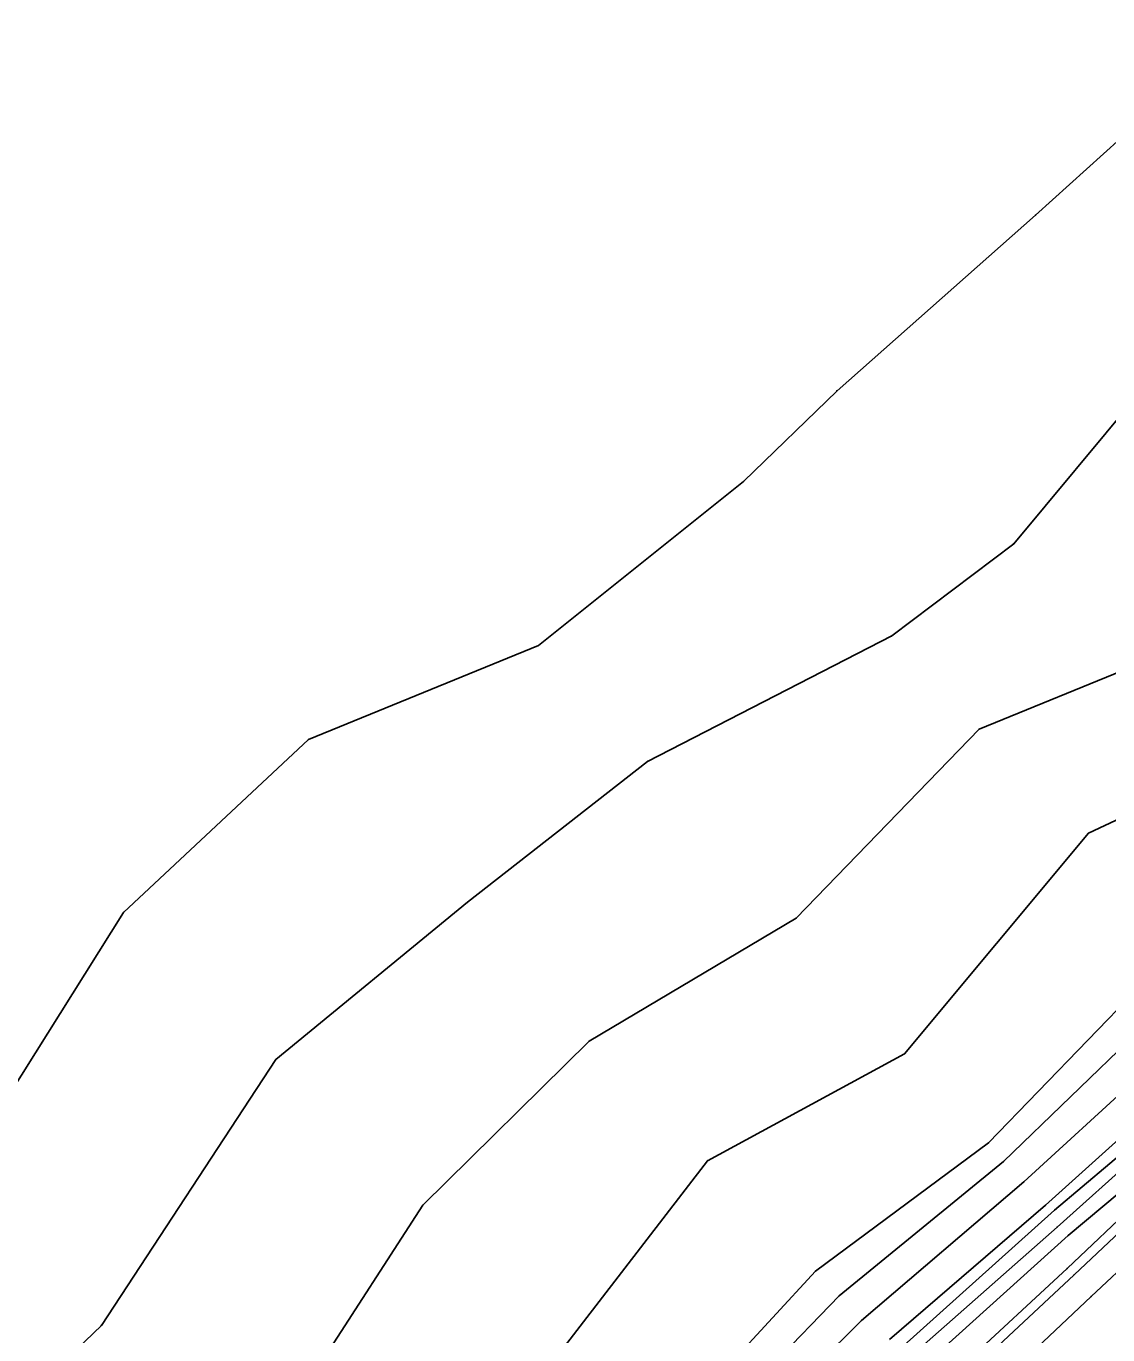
# Model space of a CAD drawing. Extents: x 1419505 to 1434054, y 1956910 to 1968644.
# Drawn here: x 1433354.9 to 1433605.5, y 1968120.2 to 1968423.3 of the extents above; entities that cross this region are included whole.
import ezdxf

# ---------------------------------------------------------------- set-up
doc = ezdxf.new("R2010")
doc.units = 0
for name, color, linetype in [('S_BREAKLINE', 7, 'Continuous'), ('S_DITCHLINE', 7, 'Continuous'), ('S_EDGE_PAVEMENT', 7, 'Continuous'), ('S_GRD_PT_SYM', 7, 'Continuous'), ('S_RDW_PT_SYM', 7, 'Continuous'), ('S_SHOULDER', 7, 'Continuous')]:
    doc.layers.add(name, color=color, linetype=linetype)

msp = doc.modelspace()

# ---------------------------------------------------------------- linework, layer by layer
at = {"layer": 'S_BREAKLINE'}
for p, q in [((1433637.1959, 1968423.2958), (1433588.7407, 1968379.547)), ((1433588.7407, 1968379.547), (1433542.7328, 1968338.8644)), ((1433623.2, 1968350.9581), (1433583.6564, 1968303.4301)), ((1433542.7328, 1968338.8644), (1433521.0894, 1968317.856)), ((1433521.0894, 1968317.856), (1433473.5653, 1968279.8555)), ((1433583.6564, 1968303.4301), (1433555.4306, 1968282.0757)), ((1433473.5653, 1968279.8555), (1433420.2988, 1968258.1321)), ((1433555.4306, 1968282.0757), (1433498.8569, 1968253.0478)), ((1433622.8169, 1968279.7505), (1433575.6479, 1968260.4893)), ((1433575.6479, 1968260.4893), (1433533.2721, 1968216.7155)), ((1433420.2988, 1968258.1321), (1433377.4761, 1968218.0776)), ((1433644.1873, 1968256.8601), (1433601.0235, 1968236.4217)), ((1433498.8569, 1968253.0478), (1433457.1492, 1968220.4637)), ((1433601.0235, 1968236.4217), (1433558.4008, 1968185.2934)), ((1433457.1492, 1968220.4637), (1433412.7594, 1968184.0144)), ((1433377.4761, 1968218.0776), (1433343.6299, 1968164.1561)), ((1433533.2721, 1968216.7155), (1433485.3601, 1968188.2686)), ((1433683.1178, 1968218.3246), (1433596.0792, 1968135.6172)), ((1433623.0729, 1968211.5581), (1433577.83, 1968164.7131)), ((1433628.5813, 1968206.0728), (1433581.3162, 1968160.4028)), ((1433634.3187, 1968200.0024), (1433586.0146, 1968155.6695)), ((1433485.3601, 1968188.2686), (1433446.7986, 1968150.2952)), ((1433412.7594, 1968184.0144), (1433372.3288, 1968122.4084)), ((1433558.4008, 1968185.2934), (1433512.7438, 1968160.5738)), ((1433611.0992, 1968168.3293), (1433591.0629, 1968150.2672)), ((1433577.83, 1968164.7131), (1433537.7324, 1968134.9762)), ((1433512.7438, 1968160.5738), (1433478.1006, 1968115.5329)), ((1433581.3162, 1968160.4028), (1433543.2528, 1968129.2848)), ((1433614.8924, 1968158.8637), (1433596.3112, 1968143.2417)), ((1433586.0146, 1968155.6695), (1433548.3901, 1968123.5685)), ((1433446.7986, 1968150.2952), (1433406.3639, 1968087.7821)), ((1433591.0629, 1968150.2672), (1433554.9225, 1968119.1672)), ((1433596.3112, 1968143.2417), (1433561.534, 1968111.9577)), ((1433537.7324, 1968134.9762), (1433496.4168, 1968090.1473)), ((1433596.0792, 1968135.6172), (1433565.7912, 1968107.6734)), ((1433543.2528, 1968129.2848), (1433501.2341, 1968085.969)), ((1433372.3288, 1968122.4084), (1433324.3727, 1968076.6374)), ((1433548.3901, 1968123.5685), (1433505.4263, 1968081.0667))]:
    msp.add_line(p, q, dxfattribs=at)
at = {"layer": 'S_DITCHLINE'}
for p, q in [((1433613.6383, 1968166.4942), (1433593.15, 1968149.1011)), ((1433612.6303, 1968162.1759), (1433593.727, 1968145.2028)), ((1433593.15, 1968149.1011), (1433557.4387, 1968117.064)), ((1433593.727, 1968145.2028), (1433559.6618, 1968115.1499))]:
    msp.add_line(p, q, dxfattribs=at)
at = {"layer": 'S_EDGE_PAVEMENT'}
for p, q in [((1433689.6352, 1968212.0982), (1433601.6176, 1968129.1108)), ((1433601.6176, 1968129.1108), (1433572.0226, 1968101.266))]:
    msp.add_line(p, q, dxfattribs=at)
at = {"layer": 'S_GRD_PT_SYM'}
for points in [[(1433588.7407, 1968379.547), (1433588.7407, 1968379.597), (1433588.7407, 1968379.547), (1433588.6907, 1968379.547), (1433588.7407, 1968379.547), (1433588.7407, 1968379.497), (1433588.7407, 1968379.547), (1433588.7907, 1968379.547)], [(1433542.7328, 1968338.8644), (1433542.7328, 1968338.9144), (1433542.7328, 1968338.8644), (1433542.6828, 1968338.8644), (1433542.7328, 1968338.8644), (1433542.7328, 1968338.8144), (1433542.7328, 1968338.8644), (1433542.7828, 1968338.8644)], [(1433521.0894, 1968317.856), (1433521.0894, 1968317.906), (1433521.0894, 1968317.856), (1433521.0394, 1968317.856), (1433521.0894, 1968317.856), (1433521.0894, 1968317.806), (1433521.0894, 1968317.856), (1433521.1394, 1968317.856)], [(1433583.6564, 1968303.4301), (1433583.6564, 1968303.4801), (1433583.6564, 1968303.4301), (1433583.6064, 1968303.4301), (1433583.6564, 1968303.4301), (1433583.6564, 1968303.3801), (1433583.6564, 1968303.4301), (1433583.7064, 1968303.4301)], [(1433473.5653, 1968279.8555), (1433473.5653, 1968279.9055), (1433473.5653, 1968279.8555), (1433473.5153, 1968279.8555), (1433473.5653, 1968279.8555), (1433473.5653, 1968279.8055), (1433473.5653, 1968279.8555), (1433473.6153, 1968279.8555)], [(1433555.4306, 1968282.0757), (1433555.4306, 1968282.1257), (1433555.4306, 1968282.0757), (1433555.3806, 1968282.0757), (1433555.4306, 1968282.0757), (1433555.4306, 1968282.0257), (1433555.4306, 1968282.0757), (1433555.4806, 1968282.0757)], [(1433420.2988, 1968258.1321), (1433420.2988, 1968258.1821), (1433420.2988, 1968258.1321), (1433420.2488, 1968258.1321), (1433420.2988, 1968258.1321), (1433420.2988, 1968258.0821), (1433420.2988, 1968258.1321), (1433420.3488, 1968258.1321)], [(1433575.6479, 1968260.4893), (1433575.6479, 1968260.5393), (1433575.6479, 1968260.4893), (1433575.5979, 1968260.4893), (1433575.6479, 1968260.4893), (1433575.6479, 1968260.4393), (1433575.6479, 1968260.4893), (1433575.6979, 1968260.4893)], [(1433498.8569, 1968253.0478), (1433498.8569, 1968253.0978), (1433498.8569, 1968253.0478), (1433498.8069, 1968253.0478), (1433498.8569, 1968253.0478), (1433498.8569, 1968252.9978), (1433498.8569, 1968253.0478), (1433498.9069, 1968253.0478)], [(1433601.0235, 1968236.4217), (1433601.0235, 1968236.4717), (1433601.0235, 1968236.4217), (1433600.9735, 1968236.4217), (1433601.0235, 1968236.4217), (1433601.0235, 1968236.3717), (1433601.0235, 1968236.4217), (1433601.0735, 1968236.4217)], [(1433457.1492, 1968220.4637), (1433457.1492, 1968220.5137), (1433457.1492, 1968220.4637), (1433457.0992, 1968220.4637), (1433457.1492, 1968220.4637), (1433457.1492, 1968220.4137), (1433457.1492, 1968220.4637), (1433457.1992, 1968220.4637)], [(1433377.4761, 1968218.0776), (1433377.4761, 1968218.1276), (1433377.4761, 1968218.0776), (1433377.4261, 1968218.0776), (1433377.4761, 1968218.0776), (1433377.4761, 1968218.0276), (1433377.4761, 1968218.0776), (1433377.5261, 1968218.0776)], [(1433533.2721, 1968216.7155), (1433533.2721, 1968216.7655), (1433533.2721, 1968216.7155), (1433533.2221, 1968216.7155), (1433533.2721, 1968216.7155), (1433533.2721, 1968216.6655), (1433533.2721, 1968216.7155), (1433533.3221, 1968216.7155)], [(1433485.3601, 1968188.2686), (1433485.3601, 1968188.3186), (1433485.3601, 1968188.2686), (1433485.3101, 1968188.2686), (1433485.3601, 1968188.2686), (1433485.3601, 1968188.2186), (1433485.3601, 1968188.2686), (1433485.4101, 1968188.2686)], [(1433412.7594, 1968184.0144), (1433412.7594, 1968184.0644), (1433412.7594, 1968184.0144), (1433412.7094, 1968184.0144), (1433412.7594, 1968184.0144), (1433412.7594, 1968183.9644), (1433412.7594, 1968184.0144), (1433412.8094, 1968184.0144)], [(1433558.4008, 1968185.2934), (1433558.4008, 1968185.3434), (1433558.4008, 1968185.2934), (1433558.3508, 1968185.2934), (1433558.4008, 1968185.2934), (1433558.4008, 1968185.2434), (1433558.4008, 1968185.2934), (1433558.4508, 1968185.2934)], [(1433577.83, 1968164.7131), (1433577.83, 1968164.7631), (1433577.83, 1968164.7131), (1433577.78, 1968164.7131), (1433577.83, 1968164.7131), (1433577.83, 1968164.6631), (1433577.83, 1968164.7131), (1433577.88, 1968164.7131)], [(1433512.7438, 1968160.5738), (1433512.7438, 1968160.6238), (1433512.7438, 1968160.5738), (1433512.6938, 1968160.5738), (1433512.7438, 1968160.5738), (1433512.7438, 1968160.5238), (1433512.7438, 1968160.5738), (1433512.7938, 1968160.5738)], [(1433581.3162, 1968160.4028), (1433581.3162, 1968160.4528), (1433581.3162, 1968160.4028), (1433581.2662, 1968160.4028), (1433581.3162, 1968160.4028), (1433581.3162, 1968160.3528), (1433581.3162, 1968160.4028), (1433581.3662, 1968160.4028)], [(1433586.0146, 1968155.6695), (1433586.0146, 1968155.7195), (1433586.0146, 1968155.6695), (1433585.9646, 1968155.6695), (1433586.0146, 1968155.6695), (1433586.0146, 1968155.6195), (1433586.0146, 1968155.6695), (1433586.0646, 1968155.6695)], [(1433446.7986, 1968150.2952), (1433446.7986, 1968150.3452), (1433446.7986, 1968150.2952), (1433446.7486, 1968150.2952), (1433446.7986, 1968150.2952), (1433446.7986, 1968150.2452), (1433446.7986, 1968150.2952), (1433446.8486, 1968150.2952)], [(1433591.0629, 1968150.2672), (1433591.0629, 1968150.3172), (1433591.0629, 1968150.2672), (1433591.0129, 1968150.2672), (1433591.0629, 1968150.2672), (1433591.0629, 1968150.2172), (1433591.0629, 1968150.2672), (1433591.1129, 1968150.2672)], [(1433593.15, 1968149.1011), (1433593.15, 1968149.1511), (1433593.15, 1968149.1011), (1433593.1, 1968149.1011), (1433593.15, 1968149.1011), (1433593.15, 1968149.0511), (1433593.15, 1968149.1011), (1433593.2, 1968149.1011)], [(1433593.727, 1968145.2028), (1433593.727, 1968145.2528), (1433593.727, 1968145.2028), (1433593.677, 1968145.2028), (1433593.727, 1968145.2028), (1433593.727, 1968145.1528), (1433593.727, 1968145.2028), (1433593.777, 1968145.2028)], [(1433596.3112, 1968143.2417), (1433596.3112, 1968143.2917), (1433596.3112, 1968143.2417), (1433596.2612, 1968143.2417), (1433596.3112, 1968143.2417), (1433596.3112, 1968143.1917), (1433596.3112, 1968143.2417), (1433596.3612, 1968143.2417)], [(1433537.7324, 1968134.9762), (1433537.7324, 1968135.0262), (1433537.7324, 1968134.9762), (1433537.6824, 1968134.9762), (1433537.7324, 1968134.9762), (1433537.7324, 1968134.9262), (1433537.7324, 1968134.9762), (1433537.7824, 1968134.9762)], [(1433596.0792, 1968135.6172), (1433596.0792, 1968135.6672), (1433596.0792, 1968135.6172), (1433596.0292, 1968135.6172), (1433596.0792, 1968135.6172), (1433596.0792, 1968135.5672), (1433596.0792, 1968135.6172), (1433596.1292, 1968135.6172)], [(1433543.2528, 1968129.2848), (1433543.2528, 1968129.3348), (1433543.2528, 1968129.2848), (1433543.2028, 1968129.2848), (1433543.2528, 1968129.2848), (1433543.2528, 1968129.2348), (1433543.2528, 1968129.2848), (1433543.3028, 1968129.2848)], [(1433372.3288, 1968122.4084), (1433372.3288, 1968122.4584), (1433372.3288, 1968122.4084), (1433372.2788, 1968122.4084), (1433372.3288, 1968122.4084), (1433372.3288, 1968122.3584), (1433372.3288, 1968122.4084), (1433372.3788, 1968122.4084)], [(1433548.3901, 1968123.5685), (1433548.3901, 1968123.6185), (1433548.3901, 1968123.5685), (1433548.3401, 1968123.5685), (1433548.3901, 1968123.5685), (1433548.3901, 1968123.5185), (1433548.3901, 1968123.5685), (1433548.4401, 1968123.5685)]]:
    msp.add_lwpolyline(points, dxfattribs=at)
at = {"layer": 'S_RDW_PT_SYM'}
for points in [[(1433597.6573, 1968134.1521), (1433597.6573, 1968134.2021), (1433597.6573, 1968134.1521), (1433597.6073, 1968134.1521), (1433597.6573, 1968134.1521), (1433597.6573, 1968134.1021), (1433597.6573, 1968134.1521), (1433597.7073, 1968134.1521)], [(1433601.6176, 1968129.1108), (1433601.6176, 1968129.1608), (1433601.6176, 1968129.1108), (1433601.5676, 1968129.1108), (1433601.6176, 1968129.1108), (1433601.6176, 1968129.0608), (1433601.6176, 1968129.1108), (1433601.6676, 1968129.1108)]]:
    msp.add_lwpolyline(points, dxfattribs=at)
at = {"layer": 'S_SHOULDER'}
for p, q in [((1433685.136, 1968216.5645), (1433597.6573, 1968134.1521)), ((1433597.6573, 1968134.1521), (1433567.6364, 1968106.1513))]:
    msp.add_line(p, q, dxfattribs=at)

doc.saveas('drawing.dxf')
